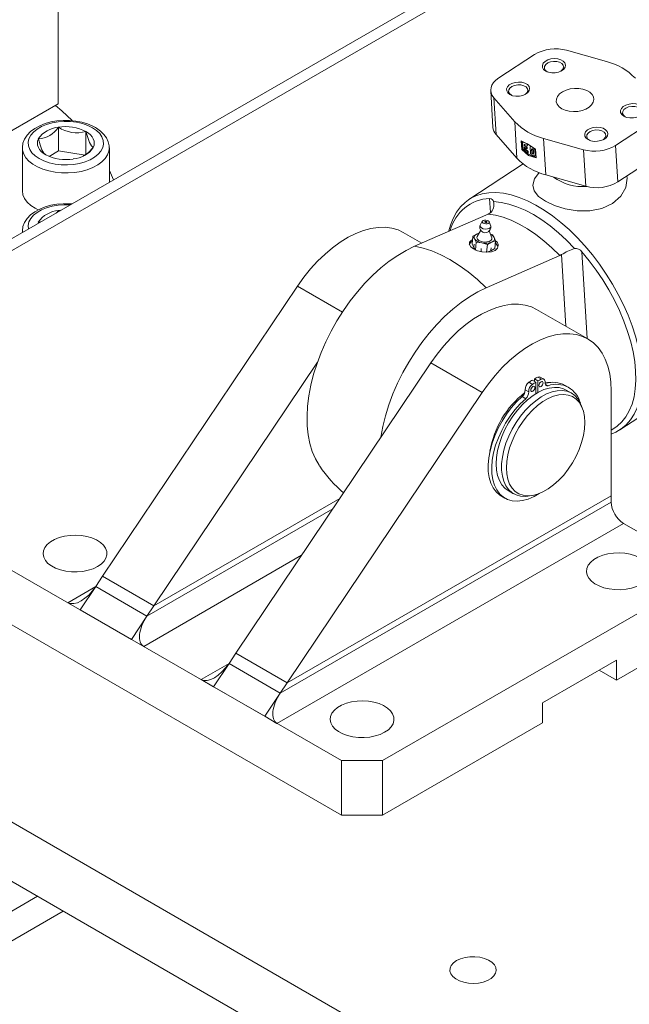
# Model space of a CAD drawing. Header units: millimetres. Extents: x 525 to 29324, y 175 to 20618.
# Tile 578 of 588: x 22793 to 23004, y 17656 to 17996. Entities that reach past the tile are written whole.
import ezdxf

# ---------------------------------------------------------------- set-up
doc = ezdxf.new("R2010")
doc.units = ezdxf.units.MM
doc.linetypes.add('SLD-Continua', pattern=[0])

msp = doc.modelspace()

# ---------------------------------------------------------------- linework, layer by layer
at = {"color": 7, "linetype": 'SLD-Continua', "lineweight": 18, "ltscale": 35}
for p, q in [((23054.48, 18072.54), (22442.07, 17719.09)), ((23058.22, 18070.62), (21219.75, 17009.55)), ((22806.55, 17966.69), (22806.55, 18064.68)), ((22958.48, 17975.62), (22970.83, 17983.71)), ((22981.87, 17985.17), (22995.66, 17981.26)), ((22975.2, 17977.78), (22975.36, 17977.7)), ((22955.73, 17971.2), (22956.49, 17958.6)), ((22962.85, 17969.7), (22963.01, 17969.61)), ((22700.49, 17905.47), (22806.55, 17966.69)), ((22964.02, 17960.55), (22956.8, 17968.75)), ((22956.8, 17968.75), (22957.56, 17956.16)), ((22964.02, 17960.55), (22964.78, 17947.95)), ((23011.14, 17960.44), (22998.79, 17952.36)), ((23002.14, 17962.23), (23002.3, 17962.15)), ((22806.69, 17950.46), (22806.69, 17958.62)), ((22816.17, 17949.3), (22816.17, 17957.16)), ((22957.56, 17956.16), (22964.78, 17947.95)), ((22966.41, 17950.96), (22966.23, 17953.9)), ((22966.48, 17953.78), (22966.64, 17951.11)), ((22966.69, 17953.47), (22966.83, 17953.57)), ((22966.69, 17953.47), (22966.83, 17951.09)), ((22967.24, 17952.27), (22967.21, 17952.78)), ((22967.36, 17952.73), (22967.38, 17952.36)), ((22968.33, 17952.34), (22968.29, 17952.9)), ((22968.44, 17952.99), (22968.47, 17952.44)), ((22987.75, 17950.9), (22973.96, 17954.81)), ((22973.96, 17954.81), (22974.72, 17942.21)), ((22989.79, 17954.15), (22989.95, 17954.06)), ((22794.23, 17951.52), (22794.23, 17936.82)), ((22806.69, 17950.46), (22803.43, 17948.58)), ((22815.95, 17949.03), (22806.69, 17950.46)), ((22824.23, 17939.65), (22824.23, 17951.52)), ((22966.64, 17951.11), (22966.41, 17950.96)), ((22967.24, 17952.27), (22967.38, 17952.36)), ((22968.12, 17951.76), (22967.24, 17952.27)), ((22967.27, 17951.72), (22968.16, 17951.21)), ((22967.3, 17951.21), (22967.27, 17951.72)), ((22967.3, 17951.21), (22967.44, 17951.31)), ((22967.38, 17952.36), (22968.26, 17951.85)), ((22967.43, 17951.63), (22967.44, 17951.31)), ((22968.12, 17951.76), (22968.26, 17951.85)), ((22968.16, 17951.21), (22968.12, 17951.76)), ((22968.16, 17951.21), (22968.3, 17951.3)), ((22968.26, 17951.85), (22968.3, 17951.3)), ((22968.33, 17952.34), (22968.47, 17952.44)), ((22968.45, 17950.34), (22968.59, 17950.43)), ((22968.48, 17949.79), (22968.45, 17950.34)), ((22968.48, 17949.79), (22968.62, 17949.88)), ((22968.59, 17950.43), (22968.62, 17949.88)), ((22969.32, 17951.71), (22969.43, 17949.84)), ((22969.84, 17951), (22969.98, 17951.09)), ((22969.84, 17951), (22969.9, 17949.97)), ((22969.9, 17949.97), (22970.04, 17950.07)), ((22969.98, 17951.09), (22970.04, 17950.07)), ((22970.54, 17949.61), (22970.48, 17950.63)), ((22970.96, 17950.62), (22971.1, 17950.71)), ((22971.05, 17949.05), (22970.96, 17950.62)), ((22971.05, 17949.05), (22971.19, 17949.14)), ((22971.1, 17950.71), (22971.19, 17949.14)), ((22971.18, 17951.04), (22971.36, 17948.1)), ((22987.75, 17950.9), (22988.5, 17938.3)), ((22998.79, 17952.36), (22999.55, 17939.76)), ((22966.9, 17945.97), (22948.21, 17933.73)), ((22970.94, 17948.75), (22971.08, 17948.84)), ((22999.55, 17939.76), (23011.89, 17947.85)), ((22974.72, 17942.21), (22988.5, 17938.3)), ((22955.66, 17929.22), (22955.36, 17934.08)), ((22806.69, 17929.89), (22805.88, 17929.06)), ((22806.69, 17929.89), (22807.51, 17930)), ((22806.69, 17929.52), (22806.69, 17929.89)), ((22807.03, 17929.72), (22806.69, 17929.89)), ((22954.8, 17928.66), (22955.42, 17929)), ((22799.56, 17925.41), (22799.75, 17925.89)), ((22800.55, 17925.98), (22799.75, 17925.89)), ((22799.75, 17925.89), (22799.84, 17925.57)), ((22929.46, 17917.59), (22954.8, 17928.66)), ((22952.84, 17926.21), (22952.09, 17924.87)), ((22954.36, 17925.92), (22954.37, 17925.89)), ((22955.73, 17924.55), (22955.22, 17926)), ((22794.25, 17922.34), (22794.23, 17922.84)), ((22794.23, 17922.79), (22794.23, 17922.33)), ((22931.93, 17918.68), (22925.57, 17922.35)), ((22952.29, 17923.14), (22951.01, 17920.94)), ((22951.05, 17921.83), (22951.65, 17922.03)), ((22956.1, 17920.49), (22955.22, 17922.88)), ((22949.62, 17921.02), (22949.38, 17918.36)), ((22949.62, 17921.02), (22951.05, 17921.83)), ((22950.16, 17920.15), (22949.62, 17921.02)), ((22950.67, 17918.95), (22950.16, 17920.15)), ((22950.67, 17918.95), (22950.44, 17916.29)), ((22952.64, 17918.72), (22950.67, 17918.95)), ((22954.57, 17918.16), (22952.64, 17918.72)), ((22956, 17918.98), (22954.57, 17918.16)), ((22955.65, 17921.73), (22956.36, 17921.52)), ((22957.41, 17919.45), (22956, 17918.98)), ((22956.36, 17921.52), (22956.9, 17920.65)), ((22956.9, 17920.65), (22957.41, 17919.45)), ((22957.41, 17919.45), (22957.17, 17916.79)), ((22949.9, 17917.16), (22949.38, 17918.36)), ((22950.44, 17916.29), (22949.9, 17917.16)), ((22949.99, 17918.27), (22949.91, 17917.37)), ((22952.47, 17916.84), (22952.39, 17915.94)), ((22954.33, 17915.51), (22952.62, 17915.7)), ((22954.57, 17918.16), (22954.33, 17915.51)), ((22955.74, 17915.98), (22954.33, 17915.51)), ((22957.17, 17916.79), (22955.74, 17915.98)), ((22955.84, 17917.09), (22955.76, 17916.19)), ((22987.18, 17915.71), (22988.99, 17885.75)), ((22979.55, 17914.38), (22954.21, 17903.31)), ((22980.16, 17914.71), (22979.55, 17914.38)), ((22981.65, 17889.98), (22980.16, 17914.71)), ((22821.91, 17803.78), (22889.1, 17903.86)), ((22904.6, 17894.92), (22889.1, 17903.86)), ((22989.21, 17885.62), (22971.54, 17895.82)), ((22839.59, 17793.58), (22895.98, 17877.58)), ((22867.87, 17777.26), (22935.06, 17877.34)), ((22952.74, 17867.13), (22935.06, 17877.34)), ((22970.07, 17871.43), (22971.31, 17870.72)), ((22970.78, 17871.84), (22972.02, 17871.13)), ((22970.78, 17871.03), (22970.78, 17871.84)), ((22971.97, 17872.45), (22973.2, 17871.74)), ((22972.02, 17867.17), (22972.02, 17871.13)), ((22974.08, 17871.77), (22972.84, 17872.48)), ((23000.25, 17854.25), (23025.99, 17871.11)), ((22967.61, 17868.12), (22968.85, 17867.41)), ((22968.89, 17870.68), (22970.13, 17869.96)), ((22971.31, 17870.72), (22971.31, 17866.76)), ((22974.52, 17870.08), (22975.54, 17869.5)), ((22982.69, 17868.92), (22981.45, 17869.63)), ((22983.61, 17866.92), (22981.73, 17868)), ((22997.3, 17867.76), (22997.3, 17831.55)), ((22885.55, 17767.05), (22952.74, 17867.13)), ((22966.55, 17865.74), (22967.79, 17865.03)), ((22987.31, 17861.85), (22986.82, 17863.05)), ((22839.59, 17793.58), (22903.66, 17830.56)), ((22839.59, 17793.58), (22903.66, 17830.56)), ((22885.55, 17767.05), (22997.3, 17831.55)), ((22885.55, 17767.05), (22997.3, 17831.55)), ((22959.4, 17831.44), (22960.64, 17830.72)), ((22961.74, 17833.35), (22963.61, 17832.27)), ((22968.57, 17831.43), (22969.85, 17831.6)), ((22997.3, 17831.55), (22997.3, 17829.37)), ((22837.21, 17790.03), (22901.27, 17827.01)), ((22883.17, 17763.5), (22997.3, 17829.37)), ((22882.04, 17753.06), (23001.54, 17822.02)), ((23023.81, 17809.17), (23001.54, 17822.02)), ((22836.08, 17779.58), (22890.53, 17811.01)), ((22787.64, 17807.54), (22904.31, 17740.2)), ((22821.91, 17803.78), (22819.53, 17800.23)), ((22839.59, 17793.58), (22821.91, 17803.78)), ((22839.59, 17793.58), (22821.91, 17803.78)), ((22809.91, 17794.68), (22819.53, 17800.23)), ((22819.53, 17800.23), (22814.16, 17792.23)), ((22814.16, 17792.23), (22819.53, 17800.23)), ((22819.53, 17800.23), (22837.2, 17790.03)), ((22918.45, 17740.2), (23023.81, 17801.01)), ((22809.91, 17794.68), (22814.16, 17792.23)), ((22839.59, 17793.58), (22837.2, 17790.03)), ((22814.16, 17792.23), (22831.83, 17782.03)), ((22831.83, 17782.03), (22837.21, 17790.03)), ((22831.83, 17782.03), (22837.21, 17790.03)), ((22837.21, 17790.03), (22837.2, 17790.03)), ((22787.64, 17788.75), (22904.31, 17721.42)), ((22831.83, 17782.03), (22836.08, 17779.58)), ((22999.06, 17767.94), (23023.81, 17782.22)), ((22867.87, 17777.26), (22865.49, 17773.71)), ((22885.55, 17767.05), (22867.87, 17777.26)), ((22885.55, 17767.05), (22867.87, 17777.26)), ((22855.88, 17768.16), (22865.49, 17773.7)), ((22865.49, 17773.71), (22860.12, 17765.71)), ((22860.12, 17765.71), (22865.49, 17773.71)), ((22883.17, 17763.5), (22865.49, 17773.71)), ((22999.06, 17774.8), (22973.61, 17760.11)), ((22999.06, 17767.94), (22999.06, 17774.8)), ((22993.12, 17771.37), (22999.06, 17767.94)), ((22860.12, 17765.71), (22855.88, 17768.16)), ((22860.12, 17765.71), (22877.8, 17755.5)), ((22885.55, 17767.05), (22883.17, 17763.5)), ((22883.17, 17763.5), (22877.8, 17755.5)), ((22883.17, 17763.5), (22877.8, 17755.5)), ((22883.17, 17763.5), (22883.17, 17763.5)), ((22973.61, 17760.11), (22973.61, 17753.25)), ((22725.88, 17756.31), (23112.26, 17533.32)), ((22725.88, 17756.31), (23112.26, 17533.32)), ((22725.88, 17756.31), (23112.26, 17533.32)), ((22725.88, 17756.31), (23112.26, 17533.32)), ((22725.88, 17756.31), (23112.26, 17533.32)), ((22725.88, 17756.31), (23112.26, 17533.32)), ((22725.88, 17756.31), (23112.26, 17533.32)), ((22725.88, 17756.31), (23112.26, 17533.32)), ((22725.88, 17756.31), (23112.26, 17533.32)), ((22882.04, 17753.06), (22877.8, 17755.5)), ((22918.45, 17721.42), (22973.61, 17753.25)), ((22708.2, 17746.1), (23112.26, 17512.9)), ((22708.2, 17746.1), (23112.26, 17512.9)), ((22708.2, 17746.1), (23112.26, 17512.9)), ((22708.2, 17746.1), (23112.26, 17512.9)), ((22708.2, 17746.1), (23112.26, 17512.9)), ((22708.2, 17746.1), (23112.26, 17512.9)), ((22708.2, 17746.1), (23112.26, 17512.9)), ((22708.2, 17746.1), (23112.26, 17512.9)), ((22708.2, 17746.1), (23112.26, 17512.9)), ((22904.31, 17721.42), (22904.31, 17740.2)), ((22904.31, 17740.2), (22918.45, 17740.2)), ((22918.45, 17740.2), (22918.45, 17721.42)), ((22918.45, 17721.42), (22904.31, 17721.42)), ((22799.48, 17693.42), (22666.05, 17616.41)), ((22672.12, 17609.7), (22808.33, 17688.31))]:
    msp.add_line(p, q, dxfattribs=at)
at = {"color": 7, "linetype": 'SLD-Continua', "lineweight": 18, "ltscale": 35, "flags": 128}
for points in [[(22974.69, 17978), (22973.98, 17978.57), (22973.59, 17979.24), (22973.54, 17979.97), (22973.85, 17980.69), (22974.48, 17981.34), (22975.38, 17981.85), (22976.47, 17982.19), (22977.66, 17982.31), (22978.83, 17982.22), (22979.88, 17981.92), (22980.72, 17981.43), (22981.28, 17980.81), (22981.51, 17980.09), (22981.37, 17979.36), (22980.9, 17978.67), (22980.12, 17978.08), (22979.11, 17977.66), (22977.96, 17977.42), (22976.77, 17977.4), (22975.65, 17977.6), (22974.69, 17978)], [(22979.91, 17977.97), (22980.08, 17978.09), (22980.64, 17978.69), (22980.86, 17979.36), (22980.73, 17980.02), (22980.24, 17980.61), (22979.47, 17981.05), (22978.49, 17981.31), (22977.4, 17981.35), (22976.33, 17981.18), (22975.4, 17980.8), (22974.69, 17980.26), (22974.29, 17979.61), (22974.25, 17978.94), (22974.56, 17978.31), (22975.2, 17977.78), (22975.2, 17977.78)], [(22956.8, 17968.75), (22956.22, 17969.58), (22955.86, 17970.46), (22955.73, 17971.37), (22955.83, 17972.29), (22956.17, 17973.2), (22956.74, 17974.07), (22957.52, 17974.89), (22958.48, 17975.62)], [(22962.34, 17969.92), (22961.64, 17970.48), (22961.24, 17971.16), (22961.2, 17971.89), (22961.5, 17972.61), (22962.13, 17973.26), (22963.04, 17973.77), (22964.13, 17974.1), (22965.31, 17974.23), (22966.48, 17974.14), (22967.54, 17973.84), (22968.38, 17973.35), (22968.94, 17972.72), (22969.16, 17972.01), (22969.03, 17971.28), (22968.55, 17970.59), (22967.78, 17970), (22966.77, 17969.57), (22965.62, 17969.34), (22964.43, 17969.32), (22963.3, 17969.52), (22962.34, 17969.92)], [(22967.56, 17969.89), (22967.73, 17970.01), (22968.29, 17970.61), (22968.52, 17971.28), (22968.38, 17971.94), (22967.9, 17972.52), (22967.12, 17972.97), (22966.14, 17973.23), (22965.06, 17973.27), (22963.99, 17973.09), (22963.05, 17972.71), (22962.34, 17972.17), (22961.95, 17971.53), (22961.9, 17970.85), (22962.22, 17970.22), (22962.85, 17969.7), (22962.85, 17969.7)], [(22980.22, 17965.03), (22979.29, 17965.72), (22978.65, 17966.54), (22978.34, 17967.44), (22978.38, 17968.37), (22978.77, 17969.28), (22979.49, 17970.12), (22980.49, 17970.86), (22981.72, 17971.44), (22983.12, 17971.83), (22984.61, 17972.02), (22986.12, 17972), (22987.55, 17971.76), (22988.83, 17971.32), (22989.9, 17970.71), (22990.69, 17969.95), (22991.17, 17969.08), (22991.3, 17968.16), (22991.08, 17967.24), (22990.53, 17966.35), (22989.66, 17965.56), (22988.54, 17964.9), (22987.21, 17964.41), (22985.76, 17964.11), (22984.25, 17964.03), (22982.77, 17964.16), (22981.41, 17964.5), (22980.22, 17965.03)], [(22805.67, 17966.17), (22807.83, 17964.32), (22811.42, 17960.97), (22811.43, 17960.96)], [(23001.63, 17962.45), (23000.92, 17963.02), (23000.53, 17963.69), (23000.48, 17964.43), (23000.79, 17965.15), (23001.42, 17965.79), (23002.32, 17966.3), (23003.42, 17966.64), (23004.6, 17966.77), (23005.77, 17966.67), (23006.82, 17966.37), (23007.67, 17965.88), (23008.22, 17965.26), (23008.45, 17964.55), (23008.31, 17963.81), (23007.84, 17963.12), (23007.06, 17962.54), (23006.06, 17962.11), (23004.91, 17961.87), (23003.72, 17961.85), (23002.59, 17962.05), (23001.63, 17962.45)], [(23006.85, 17962.42), (23007.02, 17962.54), (23007.58, 17963.14), (23007.8, 17963.81), (23007.67, 17964.47), (23007.19, 17965.06), (23006.41, 17965.51), (23005.43, 17965.76), (23004.34, 17965.81), (23003.28, 17965.63), (23002.34, 17965.25), (23001.63, 17964.71), (23001.24, 17964.06), (23001.19, 17963.39), (23001.5, 17962.76), (23002.14, 17962.23), (23002.14, 17962.23)], [(22819.42, 17958.56), (22818.52, 17959.04), (22816.69, 17959.8), (22814.72, 17960.38), (22812.64, 17960.78), (22810.49, 17960.99), (22808.32, 17961.01), (22806.16, 17960.83), (22804.07, 17960.46), (22802.07, 17959.91), (22800.21, 17959.17), (22798.54, 17958.26), (22797.07, 17957.17), (22795.87, 17955.92), (22794.98, 17954.55), (22794.43, 17953.12), (22794.23, 17951.67), (22794.24, 17951.58)], [(22818.42, 17958.46), (22816.78, 17959.26), (22814.94, 17959.89), (22812.94, 17960.34), (22810.83, 17960.6), (22808.69, 17960.65), (22806.56, 17960.5), (22804.5, 17960.14), (22802.57, 17959.6), (22800.82, 17958.88), (22799.31, 17958), (22798.06, 17956.99), (22797.12, 17955.88), (22796.5, 17954.69), (22796.24, 17953.46), (22796.33, 17952.22), (22796.77, 17951.01), (22797.55, 17949.86), (22798.65, 17948.79), (22800.03, 17947.85), (22801.67, 17947.05), (22803.52, 17946.41), (22805.52, 17945.96), (22807.62, 17945.71), (22809.76, 17945.66), (22811.89, 17945.81), (22813.95, 17946.16), (22815.88, 17946.71), (22817.63, 17947.43), (22819.15, 17948.3), (22820.39, 17949.31), (22821.34, 17950.43), (22821.95, 17951.61), (22822.22, 17952.84), (22822.13, 17954.08), (22821.69, 17955.29), (22820.91, 17956.45), (22819.81, 17957.51), (22818.42, 17958.46)], [(22816.17, 17957.16), (22817.01, 17956.6), (22817.73, 17955.98), (22818.29, 17955.32), (22818.71, 17954.62), (22818.96, 17953.89), (22819.04, 17953.15), (22818.96, 17952.41), (22818.71, 17951.69)], [(22818.71, 17951.69), (22818.1, 17952.23), (22817.44, 17953.34), (22816.79, 17955.05), (22816.17, 17957.16)], [(22824.19, 17951.47), (22824.18, 17952.24), (22823.87, 17953.63), (22823.27, 17954.93), (22822.38, 17956.17), (22821.22, 17957.31), (22819.82, 17958.31), (22819.42, 17958.56)], [(22989.28, 17954.37), (22988.58, 17954.93), (22988.18, 17955.61), (22988.14, 17956.34), (22988.44, 17957.06), (22989.08, 17957.71), (22989.98, 17958.22), (22991.07, 17958.55), (22992.25, 17958.68), (22993.42, 17958.59), (22994.48, 17958.29), (22995.32, 17957.8), (22995.88, 17957.17), (22996.1, 17956.46), (22995.97, 17955.73), (22995.49, 17955.04), (22994.72, 17954.45), (22993.71, 17954.02), (22992.56, 17953.79), (22991.37, 17953.77), (22990.24, 17953.97), (22989.28, 17954.37)], [(22994.5, 17954.34), (22994.67, 17954.46), (22995.23, 17955.06), (22995.46, 17955.73), (22995.32, 17956.39), (22994.84, 17956.98), (22994.07, 17957.42), (22993.08, 17957.68), (22992, 17957.72), (22990.93, 17957.54), (22989.99, 17957.16), (22989.29, 17956.62), (22988.89, 17955.98), (22988.85, 17955.31), (22989.16, 17954.67), (22989.79, 17954.15), (22989.79, 17954.15)], [(22802.29, 17949.15), (22801.44, 17949.7), (22800.73, 17950.32), (22800.16, 17950.98), (22799.75, 17951.69), (22799.5, 17952.41), (22799.41, 17953.15), (22799.5, 17953.89), (22799.75, 17954.62)], [(22799.75, 17954.62), (22800.36, 17952.53), (22801.01, 17950.82), (22801.67, 17949.71), (22802.29, 17949.15)], [(22966.23, 17953.9), (22968.49, 17952.85), (22971.18, 17951.04)], [(22824.23, 17951.48), (22824.09, 17950.36), (22823.61, 17949.07), (22822.79, 17947.83), (22821.66, 17946.68), (22820.23, 17945.64), (22818.55, 17944.74), (22816.64, 17943.99), (22814.57, 17943.43), (22812.36, 17943.05), (22810.09, 17942.88), (22807.79, 17942.9), (22805.53, 17943.13), (22803.35, 17943.55), (22801.32, 17944.16), (22799.46, 17944.95), (22797.84, 17945.88), (22796.48, 17946.95), (22795.42, 17948.13), (22794.69, 17949.39), (22794.3, 17950.69), (22794.23, 17951.57)], [(22815.24, 17948.61), (22817.02, 17949.94), (22818.71, 17951.69)], [(22971.36, 17948.1), (22968.73, 17948.91), (22966.41, 17950.96)], [(22970.48, 17950.63), (22970.45, 17950.78), (22970.37, 17950.94), (22970.26, 17951.07), (22970.14, 17951.17), (22970.02, 17951.21), (22969.92, 17951.19), (22969.86, 17951.12), (22969.84, 17951)], [(22969.9, 17949.97), (22969.94, 17949.82), (22970.01, 17949.67), (22970.12, 17949.53), (22970.24, 17949.44), (22970.36, 17949.39), (22970.46, 17949.41), (22970.52, 17949.49), (22970.54, 17949.61)], [(22970, 17951.21), (22970, 17951.21), (22969.98, 17951.09)], [(22970.72, 17948.73), (22970.79, 17948.72), (22970.86, 17948.72), (22970.92, 17948.74), (22970.97, 17948.77), (22971.01, 17948.82), (22971.04, 17948.89), (22971.05, 17948.96), (22971.05, 17949.05)], [(22824.23, 17943.72), (22824.64, 17942.88), (22825.71, 17940.5)], [(22972.48, 17942.98), (22970.79, 17940.82), (22970.2, 17938.69), (22970.7, 17936.68), (22972.21, 17934.81), (22974.59, 17933.11)], [(22972.48, 17942.98), (22970.79, 17940.82), (22970.2, 17938.69), (22970.7, 17936.68), (22972.21, 17934.81), (22974.59, 17933.11)], [(22974.59, 17933.11), (22977.72, 17931.63), (22981.44, 17930.48), (22985.58, 17929.81), (22989.89, 17929.79), (22994.09, 17930.61), (22997.78, 17932.33), (23000.59, 17934.87), (23002.29, 17937.91), (23002.81, 17941.1), (23002.68, 17941.81)], [(22974.59, 17933.11), (22977.72, 17931.63), (22981.44, 17930.48), (22985.58, 17929.81), (22989.89, 17929.79), (22994.09, 17930.61), (22997.78, 17932.33), (23000.59, 17934.87), (23002.29, 17937.91), (23002.81, 17941.1), (23002.68, 17941.81)], [(22799.68, 17930.14), (22798.62, 17930.7), (22797.13, 17931.7), (22795.91, 17932.83), (22795.01, 17934.05), (22794.45, 17935.33), (22794.23, 17936.65), (22794.23, 17936.82)], [(22941.32, 17922.92), (22941.86, 17924.87), (22942.77, 17927.22), (22943.91, 17929.32), (22945.28, 17931.16), (22946.87, 17932.73), (22948.65, 17934.01), (22950.63, 17934.99), (22952.78, 17935.67), (22955.09, 17936.05), (22957.54, 17936.11), (22960.12, 17935.86), (22962.8, 17935.3), (22965.56, 17934.43), (22968.39, 17933.26), (22971.26, 17931.81), (22974.15, 17930.07), (22977.05, 17928.06), (22979.92, 17925.81), (22982.75, 17923.32), (22985.52, 17920.61), (22988.2, 17917.7), (22990.79, 17914.62), (22993.24, 17911.39), (22995.56, 17908.02), (22997.72, 17904.56), (22999.71, 17901.01), (23001.51, 17897.42), (23003.1, 17893.79), (23004.48, 17890.17), (23005.64, 17886.58), (23006.57, 17883.04), (23007.25, 17879.59), (23007.69, 17876.24), (23007.89, 17873.02), (23007.83, 17869.95), (23007.53, 17867.07), (23006.98, 17864.38), (23006.18, 17861.92), (23005.15, 17859.69), (23003.9, 17857.71), (23002.42, 17856.01), (23000.73, 17854.58), (22998.85, 17853.45), (22997.3, 17852.79)], [(22811.29, 17932.18), (22810.49, 17932.26), (22808.32, 17932.27), (22806.16, 17932.1), (22804.07, 17931.73), (22802.07, 17931.18), (22800.21, 17930.44), (22798.54, 17929.52), (22797.07, 17928.44), (22795.87, 17927.19), (22794.98, 17925.82), (22794.43, 17924.38), (22794.23, 17922.94), (22794.24, 17922.85)], [(22956.7, 17932.98), (22959.28, 17932.72), (22961.97, 17932.14), (22964.74, 17931.24), (22967.58, 17930.02), (22970.45, 17928.5), (22973.35, 17926.68), (22976.24, 17924.6), (22979.1, 17922.25), (22981.91, 17919.66), (22984.64, 17916.85)], [(22810.76, 17931.87), (22808.69, 17931.92), (22806.56, 17931.76), (22804.5, 17931.41), (22802.57, 17930.87), (22800.82, 17930.15), (22799.31, 17929.27), (22798.06, 17928.26), (22797.12, 17927.15), (22796.5, 17925.96), (22796.24, 17924.73), (22796.32, 17923.54)], [(22954.88, 17926.35), (22955.15, 17926.13), (22955.24, 17925.89), (22955.15, 17925.65), (22954.89, 17925.46), (22954.49, 17925.35), (22954.02, 17925.34), (22953.56, 17925.41), (22953.16, 17925.57), (22952.89, 17925.8), (22952.8, 17926.04), (22952.89, 17926.28), (22953.15, 17926.46), (22953.55, 17926.58), (22954.02, 17926.59), (22954.48, 17926.52), (22954.88, 17926.35)], [(22953.76, 17926.11), (22953.88, 17926.15), (22954.02, 17926.15), (22954.16, 17926.13), (22954.28, 17926.08), (22954.36, 17926.02), (22954.39, 17925.94), (22954.36, 17925.87), (22954.28, 17925.81), (22954.16, 17925.78), (22954.02, 17925.78), (22953.88, 17925.8), (22953.76, 17925.85), (22953.68, 17925.91), (22953.65, 17925.99), (22953.68, 17926.06), (22953.76, 17926.11)], [(22953.66, 17925.95), (22953.67, 17925.97), (22953.68, 17925.98)], [(22954.8, 17928.66), (22957.37, 17928.29), (22960.04, 17927.59), (22962.78, 17926.56), (22965.58, 17925.23), (22968.42, 17923.6), (22971.25, 17921.68), (22974.07, 17919.49), (22976.84, 17917.05), (22979.55, 17914.38)], [(22889.1, 17903.86), (22891.29, 17906.91), (22893.61, 17909.78), (22896.06, 17912.46), (22898.6, 17914.9), (22901.21, 17917.1), (22903.86, 17919.03), (22906.54, 17920.68), (22909.21, 17922.02), (22911.85, 17923.04), (22914.44, 17923.74), (22916.95, 17924.11), (22919.36, 17924.15), (22921.64, 17923.84), (22923.77, 17923.21), (22925.57, 17922.35)], [(22951.65, 17922.04), (22951.4, 17921.97), (22951.05, 17921.83)], [(22955.73, 17924.55), (22955.76, 17924.38), (22955.62, 17924.02), (22955.22, 17923.73), (22954.61, 17923.56), (22953.9, 17923.53), (22953.18, 17923.65), (22952.57, 17923.9), (22952.17, 17924.24), (22952.02, 17924.62), (22952.09, 17924.87)], [(22949.52, 17919.9), (22949.11, 17919.7), (22948.47, 17918.99), (22948.38, 17918.22), (22948.84, 17917.42), (22949.8, 17916.68), (22951.16, 17916.07), (22952.77, 17915.66), (22954.43, 17915.53), (22955.96, 17915.7), (22957.21, 17916.18), (22958.03, 17916.92), (22958.32, 17917.82), (22958.32, 17917.82), (22958.32, 17917.82)], [(22951.05, 17921.83), (22950.75, 17921.67), (22950.5, 17921.49), (22950.3, 17921.3), (22950.16, 17921.08), (22950.07, 17920.86), (22950.04, 17920.63), (22950.07, 17920.39), (22950.16, 17920.15)], [(22951.01, 17920.94), (22950.91, 17920.51), (22951.13, 17920.01), (22951.68, 17919.57)], [(22951.68, 17919.57), (22952.48, 17919.23), (22953.42, 17919.06), (22954.37, 17919.07), (22955.21, 17919.26), (22955.82, 17919.6), (22956.13, 17920.05), (22956.1, 17920.49)], [(22956, 17918.98), (22956.3, 17919.13), (22956.56, 17919.31), (22956.76, 17919.51), (22956.9, 17919.72), (22956.99, 17919.95), (22957.02, 17920.18), (22956.99, 17920.42), (22956.9, 17920.65)], [(22896.75, 17841.79), (22896.56, 17842.08), (22895.26, 17844.34), (22894.2, 17846.85), (22893.38, 17849.6), (22892.8, 17852.56), (22892.48, 17855.71), (22892.41, 17859.03), (22892.6, 17862.49), (22893.04, 17866.06), (22893.74, 17869.73), (22894.67, 17873.45), (22895.85, 17877.2), (22897.25, 17880.95), (22898.88, 17884.67), (22900.7, 17888.34), (22902.72, 17891.93), (22904.92, 17895.4), (22907.27, 17898.73), (22909.77, 17901.89), (22912.38, 17904.87), (22915.1, 17907.64), (22917.9, 17910.17), (22920.76, 17912.44), (22923.65, 17914.45), (22926.56, 17916.17), (22929.46, 17917.59)], [(22929.46, 17917.59), (22932.4, 17916.96), (22935.43, 17915.98), (22938.53, 17914.65), (22941.68, 17912.98), (22944.85, 17911), (22948.01, 17908.72), (22951.14, 17906.14), (22954.21, 17903.31)], [(22997.3, 17854.18), (22997.52, 17854.3), (22999.33, 17855.51), (23000.95, 17857.01), (23002.34, 17858.79), (23003.51, 17860.85), (23004.45, 17863.16), (23005.14, 17865.7), (23005.58, 17868.46), (23005.77, 17871.41), (23005.7, 17874.53), (23005.38, 17877.8), (23004.81, 17881.18), (23004, 17884.67), (23002.94, 17888.22), (23001.65, 17891.81), (23000.14, 17895.41), (22998.42, 17898.99), (22996.5, 17902.53), (22994.4, 17906), (22992.14, 17909.37), (22989.73, 17912.62), (22987.18, 17915.71)], [(22954.21, 17903.31), (22951.31, 17901.89), (22948.4, 17900.17), (22945.51, 17898.16), (22942.65, 17895.88), (22939.85, 17893.35), (22937.13, 17890.59), (22934.52, 17887.61), (22932.02, 17884.44), (22929.67, 17881.11), (22927.47, 17877.64), (22925.45, 17874.06), (22923.62, 17870.39), (22922, 17866.67), (22920.6, 17862.91), (22919.42, 17859.16), (22918.48, 17855.44), (22917.79, 17851.78), (22917.76, 17851.56)], [(22935.06, 17877.34), (22937.25, 17880.38), (22939.58, 17883.26), (22942.02, 17885.93), (22944.56, 17888.38), (22947.17, 17890.58), (22949.82, 17892.51), (22952.5, 17894.15), (22955.17, 17895.49), (22957.81, 17896.52), (22960.4, 17897.22), (22962.91, 17897.59), (22965.32, 17897.62), (22967.6, 17897.32), (22969.74, 17896.68), (22971.54, 17895.82)], [(22952.74, 17867.13), (22954.93, 17870.18), (22957.25, 17873.05), (22959.7, 17875.73), (22962.24, 17878.17), (22964.85, 17880.37), (22967.5, 17882.31), (22970.18, 17883.95), (22972.85, 17885.29), (22975.49, 17886.31), (22978.08, 17887.01), (22980.59, 17887.38), (22983, 17887.42), (22985.28, 17887.11), (22987.41, 17886.48), (22989.38, 17885.52), (22991.16, 17884.24), (22992.74, 17882.66), (22994.11, 17880.78), (22995.24, 17878.63), (22996.13, 17876.23), (22996.78, 17873.6), (22997.17, 17870.77), (22997.3, 17867.76)], [(22973.2, 17871.74), (22973.48, 17871.84), (22973.74, 17871.86), (22973.98, 17871.82), (22974.18, 17871.7), (22974.33, 17871.52), (22974.44, 17871.28), (22974.49, 17870.99), (22974.48, 17870.66)], [(22957.59, 17842.51), (22957.72, 17844.76), (22958.1, 17847.12), (22958.71, 17849.54), (22959.57, 17851.98), (22960.64, 17854.39), (22961.9, 17856.74), (22963.35, 17858.98), (22964.94, 17861.08), (22966.65, 17862.98), (22968.46, 17864.67), (22970.32, 17866.11), (22972.21, 17867.27), (22974.09, 17868.14), (22975.92, 17868.69), (22977.69, 17868.93), (22979.34, 17868.83), (22980.87, 17868.42), (22981.73, 17868)], [(22968.57, 17831.43), (22967.66, 17831.34), (22966, 17831.44), (22964.48, 17831.85), (22963.12, 17832.59), (22961.95, 17833.62), (22960.99, 17834.94), (22960.25, 17836.53), (22959.75, 17838.34), (22959.5, 17840.36), (22959.5, 17842.54), (22959.75, 17844.85), (22960.25, 17847.24), (22960.99, 17849.68), (22961.95, 17852.11), (22963.12, 17854.5), (22964.48, 17856.8), (22966, 17858.97), (22967.66, 17860.97), (22969.42, 17862.78), (22971.26, 17864.34), (22973.14, 17865.65), (22975.02, 17866.66), (22976.89, 17867.37), (22978.69, 17867.77), (22980.41, 17867.84), (22982, 17867.59), (22983.44, 17867.01), (22984.71, 17866.12), (22985.78, 17864.94), (22986.63, 17863.49), (22986.82, 17863.05)], [(22970.96, 17868.81), (22970.9, 17868.47), (22970.75, 17868.12), (22970.52, 17867.81), (22970.25, 17867.59), (22969.98, 17867.5), (22969.75, 17867.54), (22969.6, 17867.72), (22969.54, 17868), (22969.6, 17868.34), (22969.75, 17868.69), (22969.98, 17869), (22970.25, 17869.22), (22970.52, 17869.32), (22970.75, 17869.27), (22970.9, 17869.1), (22970.96, 17868.81)], [(22973.79, 17870.45), (22973.73, 17870.1), (22973.58, 17869.75), (22973.35, 17869.44), (22973.08, 17869.22), (22972.81, 17869.13), (22972.58, 17869.17), (22972.43, 17869.35), (22972.37, 17869.63), (22972.43, 17869.97), (22972.58, 17870.33), (22972.81, 17870.64), (22973.08, 17870.86), (22973.35, 17870.95), (22973.58, 17870.9), (22973.73, 17870.73), (22973.79, 17870.45)], [(22974.47, 17870.47), (22975.29, 17870.58), (22976.48, 17870.62)], [(22975.58, 17870.5), (22975.39, 17870.51), (22974.47, 17870.47)], [(22974.48, 17870.66), (22974.48, 17870.36), (22974.52, 17870.1), (22974.6, 17869.87), (22974.72, 17869.68), (22974.88, 17869.55), (22975.08, 17869.47), (22975.3, 17869.46), (22975.54, 17869.5)], [(22966.55, 17865.74), (22964.65, 17863.93), (22962.84, 17861.89), (22961.16, 17859.67), (22959.63, 17857.29), (22958.28, 17854.81), (22957.13, 17852.25), (22956.19, 17849.67), (22955.5, 17847.1), (22955.04, 17844.59), (22954.84, 17842.17), (22954.9, 17839.89), (22955.22, 17837.79), (22955.78, 17835.9), (22956.59, 17834.25), (22957.62, 17832.87), (22958.87, 17831.78), (22959.4, 17831.44)], [(22972.45, 17832.29), (22970.66, 17831.27), (22968.68, 17830.42), (22966.74, 17829.89), (22964.89, 17829.69), (22963.14, 17829.82), (22961.54, 17830.28), (22960.11, 17831.06), (22958.86, 17832.15), (22957.83, 17833.54), (22957.02, 17835.19), (22956.45, 17837.08), (22956.14, 17839.18), (22956.08, 17841.46), (22956.28, 17843.87), (22956.73, 17846.39), (22957.43, 17848.95), (22958.36, 17851.54), (22959.52, 17854.09), (22960.87, 17856.58), (22962.4, 17858.95), (22964.08, 17861.18), (22965.89, 17863.21), (22967.79, 17865.03)], [(22988.2, 17856.79), (22988.07, 17858.85), (22987.7, 17860.72), (22987.08, 17862.37), (22986.23, 17863.77), (22985.16, 17864.9), (22983.9, 17865.73), (22982.47, 17866.25), (22980.89, 17866.45), (22979.2, 17866.32), (22977.42, 17865.87), (22975.59, 17865.1), (22973.75, 17864.04), (22971.92, 17862.69), (22970.14, 17861.09), (22968.44, 17859.26), (22966.87, 17857.25), (22965.43, 17855.07), (22964.17, 17852.79), (22963.11, 17850.43), (22962.26, 17848.05), (22961.64, 17845.68), (22961.27, 17843.37), (22961.14, 17841.17), (22961.27, 17839.12), (22961.64, 17837.25), (22962.26, 17835.6), (22963.11, 17834.19), (22964.17, 17833.06), (22965.43, 17832.23), (22966.87, 17831.71), (22968.44, 17831.52), (22970.14, 17831.64), (22971.92, 17832.1), (22973.75, 17832.86), (22975.59, 17833.93), (22977.42, 17835.27), (22979.2, 17836.87), (22980.89, 17838.7), (22982.47, 17840.72), (22983.9, 17842.89), (22985.16, 17845.18), (22986.23, 17847.54), (22987.08, 17849.92), (22987.7, 17852.29), (22988.07, 17854.59), (22988.2, 17856.79)], [(22961.74, 17833.35), (22960.64, 17834.15), (22959.57, 17835.33), (22958.71, 17836.79), (22958.1, 17838.49), (22957.72, 17840.41), (22957.59, 17842.51)], [(22820.17, 17807.13), (22818.65, 17806.4), (22816.94, 17805.84), (22815.08, 17805.46), (22813.13, 17805.28), (22811.16, 17805.31), (22809.22, 17805.54), (22807.39, 17805.96), (22805.72, 17806.57), (22804.27, 17807.33), (22803.07, 17808.24), (22802.18, 17809.25), (22801.61, 17810.34), (22801.39, 17811.48), (22801.52, 17812.61), (22802.01, 17813.71), (22802.82, 17814.75), (22803.94, 17815.69), (22805.34, 17816.49), (22806.96, 17817.14), (22808.76, 17817.61), (22810.67, 17817.89), (22812.64, 17817.97), (22814.59, 17817.84), (22816.48, 17817.51), (22818.24, 17816.99), (22819.81, 17816.3), (22821.14, 17815.46), (22822.19, 17814.5), (22822.92, 17813.44), (22823.32, 17812.33), (22823.36, 17811.19), (22823.05, 17810.07), (22822.4, 17808.99), (22821.43, 17808), (22820.17, 17807.13)], [(23007.55, 17801.01), (23006.04, 17800.28), (23004.32, 17799.72), (23002.46, 17799.34), (23000.51, 17799.16), (22998.54, 17799.19), (22996.61, 17799.42), (22994.78, 17799.84), (22993.11, 17800.45), (22991.65, 17801.21), (22990.46, 17802.12), (22989.56, 17803.13), (22989, 17804.22), (22988.77, 17805.35), (22988.91, 17806.49), (22989.39, 17807.59), (22990.2, 17808.63), (22991.33, 17809.57), (22992.72, 17810.37), (22994.34, 17811.02), (22996.14, 17811.49), (22998.05, 17811.77), (23000.02, 17811.84), (23001.98, 17811.72), (23003.87, 17811.39), (23005.62, 17810.87), (23007.19, 17810.18), (23008.52, 17809.34), (23009.57, 17808.38), (23010.31, 17807.32), (23010.7, 17806.21), (23010.75, 17805.07), (23010.44, 17803.95), (23009.79, 17802.87), (23008.81, 17801.88), (23007.55, 17801.01)], [(22919.16, 17749.99), (22917.65, 17749.26), (22915.93, 17748.7), (22914.07, 17748.33), (22912.12, 17748.15), (22910.15, 17748.17), (22908.22, 17748.4), (22906.39, 17748.83), (22904.72, 17749.43), (22903.26, 17750.2), (22902.07, 17751.11), (22901.17, 17752.12), (22900.61, 17753.21), (22900.39, 17754.34), (22900.52, 17755.48), (22901, 17756.58), (22901.82, 17757.62), (22902.94, 17758.55), (22904.33, 17759.36), (22905.95, 17760.01), (22907.75, 17760.48), (22909.66, 17760.75), (22911.63, 17760.83), (22913.59, 17760.7), (22915.48, 17760.38), (22917.24, 17759.86), (22918.8, 17759.17), (22920.14, 17758.33), (22921.18, 17757.37), (22921.92, 17756.31), (22922.31, 17755.19), (22922.36, 17754.06), (22922.05, 17752.93), (22921.4, 17751.86), (22920.43, 17750.87), (22919.16, 17749.99)], [(22943.97, 17671.25), (22942.89, 17670.48), (22942.12, 17669.58), (22941.7, 17668.61), (22941.65, 17667.62), (22941.98, 17666.63), (22942.66, 17665.72), (22943.67, 17664.91), (22944.96, 17664.24), (22946.47, 17663.75), (22948.12, 17663.46), (22949.84, 17663.37), (22951.56, 17663.51), (22953.18, 17663.85), (22954.64, 17664.39), (22955.86, 17665.1), (22956.79, 17665.94), (22957.39, 17666.88), (22957.62, 17667.86), (22957.48, 17668.86), (22956.98, 17669.81), (22956.12, 17670.68), (22954.97, 17671.43), (22953.56, 17672.01), (22951.97, 17672.4), (22950.28, 17672.59), (22948.55, 17672.56), (22946.87, 17672.32), (22945.32, 17671.88), (22943.97, 17671.25)], [(22943.97, 17671.25), (22942.89, 17670.48), (22942.12, 17669.58), (22941.7, 17668.61), (22941.65, 17667.62), (22941.98, 17666.63), (22942.66, 17665.72), (22943.67, 17664.91), (22944.96, 17664.24), (22946.47, 17663.75), (22948.12, 17663.46), (22949.84, 17663.37), (22951.56, 17663.51), (22953.18, 17663.85), (22954.64, 17664.39), (22955.86, 17665.1), (22956.79, 17665.94), (22957.39, 17666.88), (22957.62, 17667.86), (22957.48, 17668.86), (22956.98, 17669.81), (22956.12, 17670.68), (22954.97, 17671.43), (22953.56, 17672.01), (22951.97, 17672.4), (22950.28, 17672.59), (22948.55, 17672.56), (22946.87, 17672.32), (22945.32, 17671.88), (22943.97, 17671.25)], [(22943.97, 17671.25), (22942.89, 17670.48), (22942.12, 17669.58), (22941.7, 17668.61), (22941.65, 17667.62), (22941.98, 17666.63), (22942.66, 17665.72), (22943.67, 17664.91), (22944.96, 17664.24), (22946.47, 17663.75), (22948.12, 17663.46), (22949.84, 17663.37), (22951.56, 17663.51), (22953.18, 17663.85), (22954.64, 17664.39), (22955.86, 17665.1), (22956.79, 17665.94), (22957.39, 17666.88), (22957.62, 17667.86), (22957.48, 17668.86), (22956.98, 17669.81), (22956.12, 17670.68), (22954.97, 17671.43), (22953.56, 17672.01), (22951.97, 17672.4), (22950.28, 17672.59), (22948.55, 17672.56), (22946.87, 17672.32), (22945.32, 17671.88), (22943.97, 17671.25)], [(22943.97, 17671.25), (22942.89, 17670.48), (22942.12, 17669.58), (22941.7, 17668.61), (22941.65, 17667.62), (22941.98, 17666.63), (22942.66, 17665.72), (22943.67, 17664.91), (22944.96, 17664.24), (22946.47, 17663.75), (22948.12, 17663.46), (22949.84, 17663.37), (22951.56, 17663.51), (22953.18, 17663.85), (22954.64, 17664.39), (22955.86, 17665.1), (22956.79, 17665.94), (22957.39, 17666.88), (22957.62, 17667.86), (22957.48, 17668.86), (22956.98, 17669.81), (22956.12, 17670.68), (22954.97, 17671.43), (22953.56, 17672.01), (22951.97, 17672.4), (22950.28, 17672.59), (22948.55, 17672.56), (22946.87, 17672.32), (22945.32, 17671.88), (22943.97, 17671.25)], [(22943.97, 17671.25), (22942.89, 17670.48), (22942.12, 17669.58), (22941.7, 17668.61), (22941.65, 17667.62), (22941.98, 17666.63), (22942.66, 17665.72), (22943.67, 17664.91), (22944.96, 17664.24), (22946.47, 17663.75), (22948.12, 17663.46), (22949.84, 17663.37), (22951.56, 17663.51), (22953.18, 17663.85), (22954.64, 17664.39), (22955.86, 17665.1), (22956.79, 17665.94), (22957.39, 17666.88), (22957.62, 17667.86), (22957.48, 17668.86), (22956.98, 17669.81), (22956.12, 17670.68), (22954.97, 17671.43), (22953.56, 17672.01), (22951.97, 17672.4), (22950.28, 17672.59), (22948.55, 17672.56), (22946.87, 17672.32), (22945.32, 17671.88), (22943.97, 17671.25)], [(22943.97, 17671.25), (22942.89, 17670.48), (22942.12, 17669.58), (22941.7, 17668.61), (22941.65, 17667.62), (22941.98, 17666.63), (22942.66, 17665.72), (22943.67, 17664.91), (22944.96, 17664.24), (22946.47, 17663.75), (22948.12, 17663.46), (22949.84, 17663.37), (22951.56, 17663.51), (22953.18, 17663.85), (22954.64, 17664.39), (22955.86, 17665.1), (22956.79, 17665.94), (22957.39, 17666.88), (22957.62, 17667.86), (22957.48, 17668.86), (22956.98, 17669.81), (22956.12, 17670.68), (22954.97, 17671.43), (22953.56, 17672.01), (22951.97, 17672.4), (22950.28, 17672.59), (22948.55, 17672.56), (22946.87, 17672.32), (22945.32, 17671.88), (22943.97, 17671.25)], [(22943.97, 17671.25), (22942.89, 17670.48), (22942.12, 17669.58), (22941.7, 17668.61), (22941.65, 17667.62), (22941.98, 17666.63), (22942.66, 17665.72), (22943.67, 17664.91), (22944.96, 17664.24), (22946.47, 17663.75), (22948.12, 17663.46), (22949.84, 17663.37), (22951.56, 17663.51), (22953.18, 17663.85), (22954.64, 17664.39), (22955.86, 17665.1), (22956.79, 17665.94), (22957.39, 17666.88), (22957.62, 17667.86), (22957.48, 17668.86), (22956.98, 17669.81), (22956.12, 17670.68), (22954.97, 17671.43), (22953.56, 17672.01), (22951.97, 17672.4), (22950.28, 17672.59), (22948.55, 17672.56), (22946.87, 17672.32), (22945.32, 17671.88), (22943.97, 17671.25)], [(22943.97, 17671.25), (22942.89, 17670.48), (22942.12, 17669.58), (22941.7, 17668.61), (22941.65, 17667.62), (22941.98, 17666.63), (22942.66, 17665.72), (22943.67, 17664.91), (22944.96, 17664.24), (22946.47, 17663.75), (22948.12, 17663.46), (22949.84, 17663.37), (22951.56, 17663.51), (22953.18, 17663.85), (22954.64, 17664.39), (22955.86, 17665.1), (22956.79, 17665.94), (22957.39, 17666.88), (22957.62, 17667.86), (22957.48, 17668.86), (22956.98, 17669.81), (22956.12, 17670.68), (22954.97, 17671.43), (22953.56, 17672.01), (22951.97, 17672.4), (22950.28, 17672.59), (22948.55, 17672.56), (22946.87, 17672.32), (22945.32, 17671.88), (22943.97, 17671.25)], [(22943.97, 17671.25), (22942.89, 17670.48), (22942.12, 17669.58), (22941.7, 17668.61), (22941.65, 17667.62), (22941.98, 17666.63), (22942.66, 17665.72), (22943.67, 17664.91), (22944.96, 17664.24), (22946.47, 17663.75), (22948.12, 17663.46), (22949.84, 17663.37), (22951.56, 17663.51), (22953.18, 17663.85), (22954.64, 17664.39), (22955.86, 17665.1), (22956.79, 17665.94), (22957.39, 17666.88), (22957.62, 17667.86), (22957.48, 17668.86), (22956.98, 17669.81), (22956.12, 17670.68), (22954.97, 17671.43), (22953.56, 17672.01), (22951.97, 17672.4), (22950.28, 17672.59), (22948.55, 17672.56), (22946.87, 17672.32), (22945.32, 17671.88), (22943.97, 17671.25)]]:
    msp.add_lwpolyline(points, dxfattribs=at)
at = {"color": 7, "linetype": 'SLD-Continua', "lineweight": 18, "ltscale": 1225}
for centre, radius, start, end in [((22978.06, 17971.57), 14.13, 74.3261, 120.7635), ((22990.72, 17961.22), 20.64, 43.8597, 76.1579), ((22978.9, 17974.85), 20.64, 223.8597, 256.1579), ((22807.22, 17949.68), 8.96, 93.4302, 146.5522), ((22799.1, 17963.76), 9.16, 274.0626, 325.9198), ((22809.24, 17943.77), 15.07, 62.6492, 99.769), ((22813.04, 17968.31), 11.58, 236.7408, 285.6774), ((22960.54, 17958.92), 4.06, 184.4835, 222.8819), ((22965.22, 17946.86), 6.78, 63.0234, 77.4706), ((22965.39, 17946.44), 6.59, 63.5653, 74.0046), ((22809.21, 17962.53), 15.07, 242.6492, 279.769), ((22811.23, 17956.63), 8.96, 273.4302, 326.5522), ((22973.99, 17958.08), 10.14, 223.4659, 254.8556), ((22975.46, 17960.33), 12.64, 226.9485, 236.4749), ((22974.75, 17959.8), 11.37, 229.073, 236.3294), ((22974.89, 17959.9), 11.37, 229.073, 236.3294), ((22969.63, 17951.76), 0.312, 128.7367, 190.4714), ((22970.54, 17949.95), 1.11, 186.1028, 243.3313), ((22970.66, 17950.08), 0.611, 181.2809, 257.5244), ((22969.81, 17950.48), 1.16, 6.8278, 49.4775), ((22970.02, 17950.59), 1.08, 6.0539, 36.3743), ((22970.89, 17949.09), 0.312, 308.7851, 10.423), ((22991.56, 17964.5), 14.13, 254.3261, 300.7635), ((22979.66, 17962.25), 20.64, 223.8597, 256.1579), ((22972.51, 17955.08), 6.6, 247.9964, 254.2136), ((22987.46, 17955.43), 17.25, 234.0648, 274.7708), ((22987.46, 17955.43), 17.25, 234.0648, 274.7708), ((22992.32, 17951.9), 14.13, 254.3261, 300.7635), ((22956.07, 17919.32), 14.78, 92.745, 165.384), ((22955.41, 17932.76), 1.31, 9.3412, 91.8689), ((22953.24, 17931.9), 3.62, 306.8452, 17.3533), ((22807.22, 17920.95), 8.96, 93.4302, 146.5522), ((22954, 17925.69), 0.428, 31.6978, 138.2), ((22954.02, 17924.14), 2.03, 164.0534, 219.2182), ((22953.87, 17924.21), 1.97, 223.4248, 306.5004), ((22953.76, 17924.15), 1.98, 309.6683, 6.3755), ((22950.26, 17917.44), 2.04, 112.7811, 160.3622), ((22953.02, 17922.25), 3.54, 216.2334, 263.7843), ((22953.91, 17924.38), 5.79, 257.3098, 291.2127), ((22954.7, 17919.28), 2.59, 31.9759, 68.1683), ((22955.96, 17916.71), 2.36, 17.6833, 54.2665), ((22956.41, 17917.82), 1.91, 0.194, 58.3315), ((22991.45, 17896.87), 21.11, 108.8271, 122.3183), ((22984.81, 17913.83), 3.03, 38.3996, 93.2579), ((22983.07, 17849.81), 25.23, 121.0101, 124.2046), ((22981.19, 17853.08), 21.46, 115.4499, 119.0092), ((22972.43, 17871.66), 0.92, 63.7431, 120.6382), ((22982.42, 17852.36), 21.46, 115.4499, 119.0092), ((22964.58, 17868.04), 3.03, 310.7187, 1.5216), ((22970.64, 17868.2), 3.03, 125.2426, 181.5307), ((22971.87, 17867.49), 3.03, 125.2426, 181.5307), ((22984.31, 17849.09), 25.23, 121.0101, 124.2046), ((22977.22, 17861.65), 9.03, 62.0443, 107.6), ((22978.38, 17861.49), 8.5, 13.2911, 109.5313), ((22987.9, 17841.32), 32.93, 128.3389, 170.2183), ((22965.81, 17867.33), 3.03, 310.7187, 1.5216), ((22937.9, 17870.2), 50, 214.6238, 228.992), ((23006.51, 17829.79), 9.22, 182.6023, 237.3977)]:
    msp.add_arc(centre, radius, start, end, dxfattribs=at)
for centre, start_param, end_param in [((22815.29, 17802.68), 3.187956, 4.758752), ((22841.45, 17787.58), 1.617159, 3.187956), ((22861.25, 17776.16), 3.187956, 4.758752), ((22887.41, 17761.06), 1.617159, 3.187956)]:
    msp.add_ellipse(centre, major_axis=(5.56, 7.88), ratio=0.506343, start_param=start_param, end_param=end_param, dxfattribs=at)

doc.saveas('drawing.dxf')
